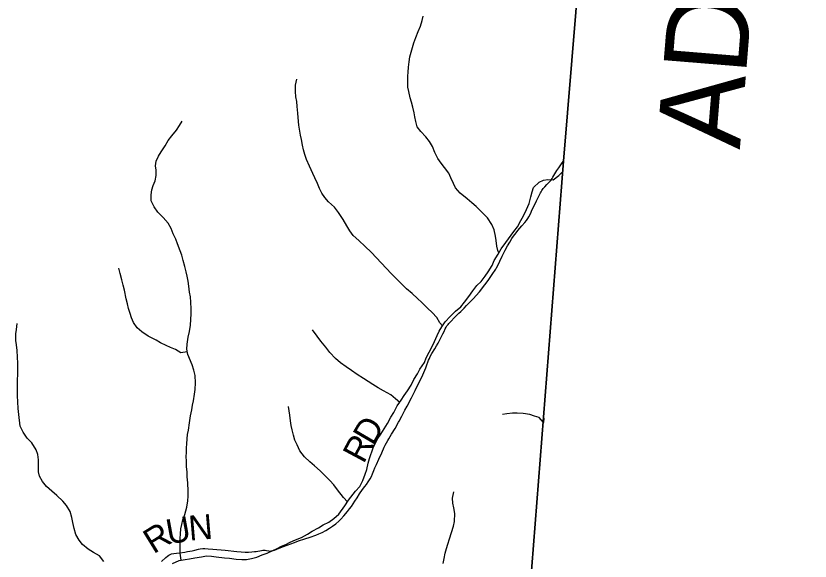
# Model space of a CAD drawing. Extents: x 1451455 to 1749751, y 218250 to 574981.
# Drawn here: x 1619147 to 1628708, y 254992 to 261550 of the extents above; entities that cross this region are included whole.
import ezdxf

# ---------------------------------------------------------------- set-up
doc = ezdxf.new("R2010")
doc.units = 0
for name, color, linetype in [('GM_X_Adjacent_County', 7, 'Continuous'), ('GM_X_Adjacent_County_Text', 7, 'Continuous'), ('GM_X_County', 7, 'Continuous'), ('GM_X_Minor_River', 7, 'Continuous'), ('GM_X_Township', 7, 'Continuous'), ('GM_X_Township_Road', 7, 'Continuous'), ('GM_X_Township_Road_Text', 7, 'Continuous')]:
    doc.layers.add(name, color=color, linetype=linetype)

msp = doc.modelspace()

# ---------------------------------------------------------------- linework, layer by layer
at = {"layer": 'GM_X_Adjacent_County'}
msp.add_lwpolyline([(1624643.3, 244038.4), (1624741.3, 245763), (1624939.1, 249541.7), (1625055.1, 251043.7), (1625297.5, 254157.6), (1625741.3, 259804.1), (1626188.8, 265231.3), (1626425.9, 268140.7), (1626919.5, 274117.7)], dxfattribs=at)
at = {"layer": 'GM_X_County'}
msp.add_lwpolyline([(1624643.3, 244038.4), (1624741.3, 245763), (1624939.1, 249541.7), (1625055.1, 251043.7), (1625297.5, 254157.6), (1625741.3, 259804.1), (1626188.8, 265231.3), (1626425.9, 268140.7), (1626919.5, 274117.7)], dxfattribs=at)
at = {"layer": 'GM_X_Minor_River'}
for points in [[(1624962.7, 258701.1), (1624947.2, 258726.6), (1624936.1, 258780.9), (1624927.1, 258849.2), (1624921.9, 258899.3), (1624903.1, 258975.8), (1624876.1, 259042.3), (1624823.3, 259121.3), (1624748.5, 259198.6), (1624689.4, 259257.6), (1624636, 259300.5), (1624578.7, 259347.5), (1624493.7, 259416.9), (1624440.7, 259481.9), (1624415.4, 259532.4), (1624384.5, 259603), (1624357.4, 259659.5), (1624308.4, 259724.4), (1624265.2, 259779.2), (1624226.1, 259835.9), (1624191.1, 259906.6), (1624162.2, 259977.2), (1624127.1, 260037.8), (1624084, 260096.6), (1624021, 260159.7), (1623979.8, 260216.4), (1623960.8, 260280.9), (1623949.7, 260335.1), (1623942.5, 260385.4), (1623927.5, 260453.7), (1623908.4, 260512.1), (1623893.2, 260564.5), (1623876.4, 260638.9), (1623867.2, 260691.1), (1623864.2, 260755.3), (1623865.3, 260823.4), (1623868.1, 260873.5), (1623873, 260933.5), (1623880, 260995.5), (1623889, 261057.5), (1623903.8, 261111.4), (1623920.8, 261171.2), (1623937.6, 261225.1), (1623962.7, 261290.8), (1623991.8, 261360.5), (1624016.9, 261426.3), (1624040, 261494), (1624048.8, 261548)], [(1624283.6, 257823.5), (1624248.9, 257859.8), (1624215.8, 257922.4), (1624156.7, 257983.5), (1624101.5, 258036.4), (1624034.5, 258101.6), (1623981.2, 258150.5), (1623916.1, 258209.6), (1623851, 258266.7), (1623791.8, 258323.7), (1623720.9, 258394.9), (1623665.7, 258449.9), (1623608.6, 258510.9), (1623545.6, 258578), (1623486.6, 258641), (1623425.5, 258706.1), (1623352.6, 258777.4), (1623275.6, 258846.7), (1623208.5, 258907.8), (1623167.4, 258964.6), (1623132.3, 259023.2), (1623085.4, 259100.1), (1623032.7, 259183.1), (1622981.7, 259248), (1622910.7, 259313.2), (1622867.4, 259364), (1622828.2, 259418.7), (1622801.1, 259475.2), (1622776, 259535.7), (1622745, 259600.3), (1622719.8, 259652.8), (1622681.2, 259741.5), (1622644.4, 259822.3), (1622625.4, 259882.7), (1622610.3, 259939), (1622597.1, 259995.4), (1622586.2, 260061.6), (1622575, 260113.9), (1622552.8, 260234.5), (1622546.3, 260326.8), (1622543.1, 260378.9), (1622534.4, 260459.2), (1622527.3, 260521.4), (1622518.2, 260577.7), (1622511.2, 260641.9), (1622514.4, 260716), (1622527.6, 260790)], [(1621137.6, 255003.6), (1621126, 255089.2), (1621124.9, 255149.3), (1621124, 255215.4), (1621122.8, 255265.5), (1621127.7, 255321.5), (1621134.6, 255379.5), (1621143.5, 255431.5), (1621158.4, 255487.3), (1621181.4, 255551.1), (1621204.9, 255640.9), (1621216.1, 255718.8), (1621219, 255772.9), (1621220, 255832.9), (1621217.6, 255935.2), (1621210.7, 256007.4), (1621207.7, 256065.5), (1621202.7, 256127.7), (1621201.7, 256193.9), (1621198.6, 256250), (1621199.4, 256300.1), (1621202.2, 256352.1), (1621205.1, 256406.2), (1621214.8, 256514.2), (1621223.7, 256566.2), (1621237.1, 256656.1), (1621250.5, 256740), (1621263.6, 256812), (1621272.5, 256865.9), (1621285.4, 256921.8), (1621296.6, 256999.8), (1621303.5, 257055.8), (1621310.8, 257137.8), (1621304.2, 257226.1), (1621289.2, 257288.4), (1621268.2, 257350.9), (1621218.1, 257475.9), (1621203.1, 257540.2), (1621208.1, 257600.2), (1621221.4, 257684.2), (1621236.5, 257754.1), (1621247.8, 257830), (1621254.9, 257900.1), (1621255.9, 257966.1), (1621256.9, 258026.2), (1621252.1, 258106.5), (1621247.1, 258170.7), (1621236, 258224.9), (1621229.2, 258299.2), (1621220.1, 258357.4), (1621207.1, 258419.8), (1621195.8, 258470), (1621180.8, 258534.4), (1621162, 258606.8), (1621143, 258671.2), (1621123.8, 258723.6), (1621093.1, 258806.2), (1621073.9, 258862.6), (1621040.9, 258927.3), (1621016, 258993.8), (1620980.9, 259056.4), (1620921.9, 259123.5), (1620854.9, 259190.6), (1620809.8, 259251.4), (1620777, 259326.1), (1620774.1, 259396.3), (1620785, 259456.2), (1620799.9, 259510.1), (1620822.8, 259567.8), (1620835.8, 259631.8), (1620836.8, 259693.9), (1620829.6, 259746.1), (1620834.5, 259802.1), (1620865.5, 259861.8), (1620896.3, 259913.4), (1620943.5, 259986.8), (1620980.6, 260050.4), (1621023.5, 260105.8), (1621078.6, 260175.1), (1621117.5, 260230.6), (1621150.4, 260282.2)], [(1622394.8, 255193.8), (1622449.3, 255221), (1622513.8, 255250), (1622586.3, 255276.9), (1622659, 255317.9), (1622715.6, 255351.1), (1622788.3, 255394), (1622845, 255429.2), (1622915.5, 255460.2), (1622974.3, 255505.3), (1623033.2, 255556.5), (1623106.8, 255655.5), (1623150, 255727), (1623235.8, 255833.9), (1623286.7, 255891.2), (1623323.9, 255960.7), (1623353.1, 256036.4), (1623370, 256094.2), (1623387.3, 256172.1), (1623402.2, 256228), (1623446.2, 256353.5), (1623473.1, 256407.2), (1623506.1, 256466.8), (1623539, 256520.4), (1623580, 256581.8), (1623621, 256645.3), (1623662.3, 256724.8), (1623695.2, 256778.4), (1623736.5, 256857.9), (1623783.7, 256929.3), (1623822.6, 256982.8), (1623861.5, 257038.3), (1623906.6, 257107.7), (1623937.7, 257175.4), (1623982.9, 257244.8), (1624011.8, 257300.4), (1624067.1, 257381.7), (1624088, 257435.5), (1624160.3, 257574.6), (1624187.2, 257634.3), (1624218.4, 257706), (1624243.3, 257757.7), (1624274.1, 257809.3), (1624315.1, 257870.8), (1624376.2, 257934), (1624441.2, 257997.1), (1624504.1, 258050.2), (1624549, 258105.6), (1624600.1, 258172.9), (1624647.3, 258242.4), (1624696.4, 258307.7), (1624747.2, 258355), (1624798.2, 258420.4), (1624831.1, 258471.9), (1624880.3, 258547.3), (1624905.3, 258607), (1624952.5, 258682.5), (1624989.6, 258750), (1625044.9, 258825.3), (1625143, 258956), (1625185.9, 259013.5), (1625225.1, 259087), (1625258.1, 259144.6), (1625295.3, 259220.2), (1625324.5, 259291.9), (1625347.7, 259371.6), (1625360.7, 259431.6), (1625379.6, 259485.4), (1625444.6, 259550.5), (1625499.1, 259573.7), (1625551.2, 259580.9), (1625615.3, 259579.9), (1625684.1, 259628.9), (1625737.2, 259682.5)], [(1621210.4, 257508.9), (1621134.4, 257499.2), (1621066.9, 257536.3), (1621009.3, 257563.2), (1620955.6, 257584.1), (1620886.1, 257619.2), (1620834.5, 257650.1), (1620741.2, 257697.6), (1620664, 257748.9), (1620608.7, 257797.8), (1620563.7, 257862.6), (1620540.5, 257917.1), (1620521.3, 257969.5), (1620502.3, 258029.9), (1620489.2, 258088.2), (1620476.1, 258148.5), (1620455.7, 258249), (1620438.7, 258311.4), (1620421.7, 258375.8), (1620402.8, 258450.2), (1620385.9, 258516.6)], [(1620207.5, 254987.2), (1620152.6, 255056.1), (1620081.2, 255097.3), (1620015.7, 255134.4), (1619948.6, 255191.5), (1619909.4, 255244.2), (1619870.4, 255312.9), (1619849.6, 255383.3), (1619832.7, 255457.7), (1619819.6, 255516), (1619798.8, 255588.4), (1619755.9, 255661.2), (1619712.7, 255714), (1619641.7, 255781.2), (1619580.5, 255832.2), (1619517.4, 255891.3), (1619466.3, 255948.2), (1619429.3, 256012.8), (1619420.1, 256067.1), (1619418.9, 256117.2), (1619420.4, 256211.3), (1619411.4, 256273.6), (1619392.3, 256331.9), (1619339.6, 256414.9), (1619284.4, 256471.8), (1619235.5, 256542.7), (1619198.6, 256613.4), (1619180.8, 256753.9), (1619174, 256826.1), (1619171.3, 256908.3), (1619168.4, 256980.5), (1619167.4, 257038.6), (1619166.2, 257090.7), (1619167.5, 257174.9), (1619170.4, 257230.9), (1619169.5, 257299.1), (1619168.7, 257371.2), (1619165.8, 257443.4), (1619161.1, 257525.6), (1619154.1, 257591.8), (1619147, 257644), (1619148.3, 257726.1), (1619153.1, 257776.2), (1619162.2, 257850.2)], [(1623764.8, 256900.7), (1623769.2, 256901.5), (1623717.9, 256944.4), (1623660.6, 256993.3), (1623573.3, 257040.8), (1623507.8, 257077.8), (1623444.4, 257116.9), (1623388.9, 257153.8), (1623331.4, 257186.8), (1623256.1, 257236), (1623186.8, 257285.1), (1623123.4, 257328.2), (1623056.2, 257377.3), (1622993, 257430.4), (1622928, 257501.5), (1622877, 257566.4), (1622820.1, 257637.4), (1622775, 257698.3), (1622716.2, 257775.3)], [(1623137.7, 255706.6), (1623090.4, 255758), (1623017.8, 255849.2), (1622972.7, 255910), (1622925.6, 255962.9), (1622870.4, 256019.8), (1622811.3, 256078.8), (1622742.2, 256138), (1622686.9, 256186.9), (1622621.8, 256246), (1622566.9, 256319), (1622532, 256389.7), (1622506.9, 256448.2), (1622489.9, 256508.5), (1622474.8, 256570.9), (1622461.7, 256625.2), (1622452.5, 256677.4), (1622445.6, 256747.6), (1622438.4, 256799.8), (1622429.3, 256852.1)], [(1625504.2, 256712.6), (1625500, 256658.9), (1625447.5, 256717.5), (1625389.7, 256734.3), (1625335.9, 256755), (1625252, 256768.1), (1625179.9, 256771), (1625125.9, 256771.8), (1625057.7, 256764.6), (1625003.5, 256757.3)], [(1624292.8, 254964), (1624301.8, 255022), (1624316.8, 255085.9), (1624331.7, 255143.7), (1624348.6, 255195.6), (1624367.6, 255259.4), (1624392.9, 255337.1), (1624414.1, 255412.9), (1624427, 255466.8), (1624432.5, 255562.9), (1624417.6, 255633.2), (1624406.5, 255689.5), (1624403.5, 255749.6), (1624418.7, 255823.5)], [(1621031.9, 254964.4), (1621112.5, 254999.2), (1621186.8, 255012.1), (1621239, 255021.3), (1621301.2, 255030.4), (1621379.5, 255045.2), (1621441.7, 255054.2), (1621501.7, 255053.3), (1621559.6, 255044.4), (1621657.5, 255030.9), (1621719.5, 255027.9), (1621797.4, 255016.7), (1621867.4, 255009.6), (1621923.4, 255010.7), (1621981.7, 255021.9), (1622046, 255040.9), (1622110.5, 255067.9), (1622170.9, 255089), (1622241.5, 255120), (1622291.9, 255143.3), (1622344.4, 255170.5), (1622394.8, 255193.8)]]:
    msp.add_lwpolyline(points, dxfattribs=at)
at = {"layer": 'GM_X_Township'}
msp.add_lwpolyline([(1626919.5, 274117.7), (1626425.9, 268140.7), (1626188.8, 265231.3), (1625741.3, 259804.1), (1625297.5, 254157.6), (1625055.1, 251043.7), (1624939.1, 249541.7), (1624741.3, 245763), (1624643.3, 244038.4)], dxfattribs=at)
at = {"layer": 'GM_X_Township_Road'}
for points in [[(1623761.5, 256676.7), (1623792.1, 256734.2), (1623830.8, 256806.4), (1623857.4, 256855.3), (1623910.2, 256956.5), (1623953.2, 257044.8), (1623978.3, 257094.5), (1624021, 257179.6), (1624046.2, 257233), (1624069.7, 257287.1), (1624081.7, 257317.6), (1624093.8, 257351.6), (1624105.3, 257385.7), (1624113.8, 257407), (1624124.5, 257430.9), (1624136.2, 257454.3), (1624155.3, 257488.2), (1624189.2, 257545.6), (1624210.9, 257581.6), (1624228.7, 257613), (1624258.8, 257669.7), (1624288.5, 257725.1), (1624301.9, 257752.3), (1624315.6, 257785.6), (1624326, 257806.1), (1624336.4, 257823), (1624349.1, 257837.9), (1624358.6, 257849.2), (1624376.8, 257867.3), (1624436.8, 257928.3), (1624480.9, 257973), (1624503.8, 257996.3), (1624542.7, 258036.3), (1624573.1, 258066.2), (1624618.9, 258112.8), (1624651.2, 258145.6), (1624726.3, 258232.5), (1624793.3, 258315.1), (1624821, 258349.4), (1624842, 258379.2), (1624866.4, 258414.4), (1624890.6, 258450.2), (1624915.8, 258489.6), (1624925, 258504.7), (1624933.5, 258521.3), (1624955.6, 258563.2), (1624971.8, 258599), (1625001.5, 258661), (1625037.8, 258730.1), (1625066.6, 258784), (1625092, 258829.9), (1625117.9, 258871.7), (1625138.2, 258901.5), (1625167.8, 258940.9), (1625190.6, 258968.8), (1625238.2, 259023.1), (1625275.6, 259064.4), (1625294, 259087.5), (1625310.5, 259111.8), (1625323.7, 259134.3), (1625336.3, 259161), (1625348.7, 259188.1), (1625359.5, 259211.7), (1625404.6, 259306.5), (1625414.1, 259326.8), (1625432.6, 259366.4), (1625444.7, 259391.1), (1625460.9, 259420.4), (1625470, 259435.5), (1625480, 259451.2), (1625487.6, 259461.8), (1625496.4, 259472.7), (1625514.3, 259494.5), (1625538.1, 259520.2), (1625571.8, 259554.8), (1625590.5, 259575.7), (1625603.1, 259592.9), (1625612.7, 259609.5), (1625623.3, 259628.6), (1625635.3, 259649.6), (1625646.5, 259669), (1625659.3, 259689), (1625670.1, 259705.8), (1625683.3, 259724.1), (1625724.4, 259781), (1625741.2, 259804.1)], [(1620898.8, 254987), (1620951.7, 255036.1), (1620972.1, 255052.6), (1620988.6, 255063.3), (1621006.1, 255072), (1621021.4, 255077.8), (1621046.8, 255084.5), (1621079.7, 255088.9), (1621119.3, 255092.7), (1621182.7, 255100.9), (1621212.6, 255106.1), (1621267.2, 255116.6), (1621300.8, 255124.8), (1621346.9, 255136.7), (1621366.3, 255139.7), (1621395.7, 255142.2), (1621421.9, 255142.7), (1621461.2, 255141.3), (1621516.8, 255137.3), (1621666, 255123.3), (1621808.7, 255109.1), (1621860.2, 255104.6), (1621908, 255101.7), (1621946.1, 255101.7), (1621988.7, 255103.1), (1622020.1, 255106.1), (1622039.1, 255109.1), (1622058.3, 255112.6), (1622082.8, 255116.6), (1622104, 255121), (1622120.2, 255123.7), (1622133.4, 255125.2), (1622146.3, 255124.5), (1622165.7, 255121.3), (1622191.3, 255115.6), (1622206.8, 255113.6), (1622220.7, 255114.7), (1622243.3, 255118.5), (1622262.3, 255123.6), (1622289.9, 255134), (1622368.7, 255166.6), (1622500.1, 255217.9), (1622549.7, 255235.1), (1622624.8, 255258.4), (1622690.4, 255279.8), (1622758.3, 255304), (1622794.7, 255319), (1622835.7, 255337.7), (1622879.8, 255360.8), (1622923.1, 255387.7), (1622959, 255412.4), (1622997.1, 255442.2), (1623033.1, 255473.9), (1623059.4, 255498.6), (1623095.7, 255536.5), (1623139.4, 255589.2), (1623164, 255620.9), (1623186.7, 255650.7), (1623208.9, 255681.9), (1623227.6, 255711.7), (1623255.3, 255754.6), (1623285.1, 255799.9), (1623321.3, 255852.4), (1623349.3, 255890.6), (1623366.2, 255914.3), (1623386.5, 255943.9), (1623411.4, 255982.5), (1623427, 256011.2), (1623440.8, 256041), (1623457.9, 256083.4), (1623469.9, 256113.7), (1623479.9, 256137.6), (1623487.7, 256155.4), (1623517.4, 256219.6), (1623551, 256292.7), (1623579.6, 256361.5), (1623592.3, 256388), (1623607.8, 256416.7), (1623622.9, 256442.3), (1623635, 256461.5), (1623669.3, 256517.4), (1623712, 256587.4), (1623753.5, 256661.9), (1623761.5, 256676.7)]]:
    msp.add_lwpolyline(points, dxfattribs=at)

# ---------------------------------------------------------------- texts
at = {"layer": 'GM_X_Adjacent_County_Text'}
msp.add_text('ADAMS COUNTY', height=1000, rotation=85.32596, dxfattribs=at).set_placement((1627861.8, 259937.6))
at = {"layer": 'GM_X_Township_Road_Text'}
for s, rotation, p in [('D', 59.64333, (1623447.3, 256368.3)), ('R', 61.84026, (1623332.5, 256153.7)), ('U', 10.38312, (1620985.6, 255191)), ('N', 4.84986, (1621237.7, 255237.6)), ('R', 31.69674, (1620803.3, 255072.1))]:
    msp.add_text(s, height=300, rotation=rotation, dxfattribs=at).set_placement(p)

doc.saveas('drawing.dxf')
